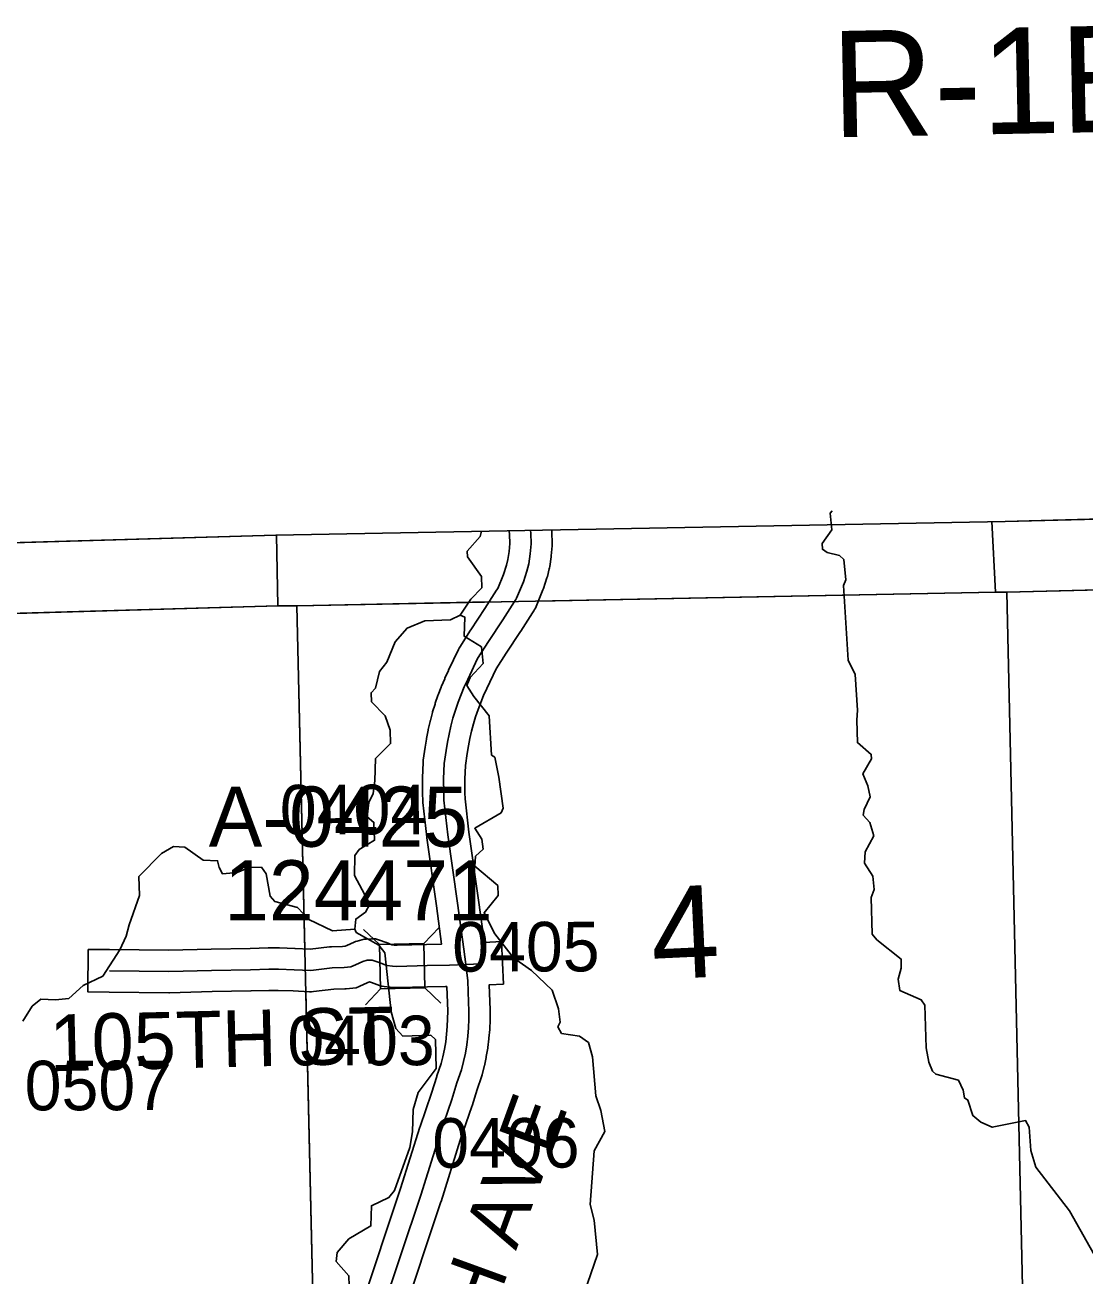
# Model space of a CAD drawing. Extents: x 128.7 to 185.5, y -21.4 to 12.6.
# Drawn here: x 135.402 to 136.899, y 3.447 to 5.214 of the extents above; entities that cross this region are included whole.
import ezdxf

# ---------------------------------------------------------------- set-up
doc = ezdxf.new("R2010")
doc.units = 0
for name, color, linetype in [('tdCoClipBndry', 7, 'Continuous'), ('tdCoCoBndry', 7, 'Continuous'), ('tdCoCoBndryPart', 7, 'Continuous'), ('tdCoHydroRiver', 7, 'Continuous'), ('tdCoSecRdNmbr', 7, 'Continuous'), ('tdCoSecRdTxt', 7, 'Continuous'), ('tdCoSecRteBand', 7, 'Continuous'), ('tdCoSecRteCL', 7, 'Continuous'), ('tdCoSectLine', 7, 'Continuous'), ('tdCoSectLinePart', 7, 'Continuous'), ('tdCoSectNmbr', 7, 'Continuous'), ('tdCoStrucSec', 7, 'Continuous'), ('tdCoStrucSecCoName', 7, 'Continuous'), ('tdCoStrucSecFHWANum', 7, 'Continuous'), ('tdCoSurfConc', 7, 'Continuous'), ('tdCoSurfGravel', 7, 'Continuous'), ('tdCoTwpBndryShd', 7, 'Continuous'), ('tdCoTwpRngTxt', 7, 'Continuous')]:
    doc.layers.add(name, color=color, linetype=linetype)

msp = doc.modelspace()

# ---------------------------------------------------------------- linework, layer by layer
at = {"layer": 'tdCoClipBndry'}
msp.add_lwpolyline([(134.0612, -7.7025), (133.8962, -2.6807), (133.6887, 4.3446), (133.6938, 4.3792), (133.7053, 4.4028), (133.7226, 4.4226), (133.7445, 4.4372), (133.7868, 4.4475), (134.771, 4.4649), (135.7559, 4.4935), (136.7866, 4.5129), (139.7725, 4.5879), (146.7594, 4.806), (147.7608, 4.8492), (149.7557, 4.9088), (150.75, 4.946), (153.7332, 5.0633)], dxfattribs=at)
at = {"layer": 'tdCoCoBndry'}
for p, q in [((136.7891, 4.4129), (137.7728, 4.4375)), ((137.7728, 4.4375), (136.7891, 4.4129)), ((135.7859, 4.3937), (136.7735, 4.4131)), ((136.7735, 4.4131), (135.7859, 4.3937)), ((136.7735, 4.4131), (136.7891, 4.4129)), ((136.7891, 4.4129), (136.7735, 4.4131)), ((134.7737, 4.365), (135.7592, 4.3936)), ((135.7592, 4.3936), (134.7737, 4.365)), ((135.7592, 4.3936), (135.7859, 4.3937)), ((135.7859, 4.3937), (135.7592, 4.3936))]:
    msp.add_line(p, q, dxfattribs=at)
for points in [[(139.7725, 4.5879), (136.7866, 4.5129), (135.7559, 4.4935), (134.771, 4.4649), (133.7868, 4.4475), (133.7861, 4.4473), (133.7889, 4.3556), (133.789, 4.3475), (134.7737, 4.365), (135.7592, 4.3936), (135.7859, 4.3937), (136.7735, 4.4131), (136.7891, 4.4129), (137.7728, 4.4375)], [(133.7886, 4.3475), (134.7733, 4.365), (135.7588, 4.3936), (135.7855, 4.3937), (136.7732, 4.4131), (136.7888, 4.4129), (137.7724, 4.4375)], [(134.1615, -7.6994), (134.1297, -6.7029), (134.1294, -6.6932), (134.095, -5.6895), (134.0611, -4.6883), (134.0307, -3.6816), (133.9965, -2.6778), (133.9676, -1.6731), (133.9395, -0.6703), (133.9071, 0.3357), (133.8784, 1.3376), (133.8476, 2.341), (133.8192, 3.3421), (133.789, 4.3475), (134.7737, 4.365), (135.7592, 4.3936), (135.7859, 4.3937), (136.7735, 4.4131), (136.7891, 4.4129), (137.7728, 4.4375)]]:
    msp.add_lwpolyline(points, dxfattribs=at)
at = {"layer": 'tdCoCoBndryPart'}
for points in [[(136.1265, 4.4004), (136.7732, 4.4131), (136.7888, 4.4129), (137.0658, 4.4198)], [(134.9269, 4.3694), (135.7588, 4.3936), (135.7855, 4.3937), (136.0567, 4.3991)]]:
    msp.add_lwpolyline(points, dxfattribs=at)
at = {"layer": 'tdCoHydroRiver'}
for points in [[(136.9213, 3.4613), (136.8778, 3.5389), (136.8302, 3.6005), (136.8231, 3.624), (136.8205, 3.6571), (136.8155, 3.6664), (136.7684, 3.657), (136.7524, 3.6644), (136.7411, 3.6736), (136.7341, 3.6954), (136.7292, 3.6984), (136.7273, 3.7094), (136.7206, 3.7234), (136.6887, 3.7319), (136.6839, 3.7365), (136.6787, 3.749), (136.6749, 3.7694), (136.6731, 3.8293), (136.6681, 3.837), (136.6377, 3.8503), (136.6356, 3.866), (136.6399, 3.8819), (136.6395, 3.8946), (136.6055, 3.9219), (136.5989, 3.9296), (136.5973, 3.9816), (136.6017, 3.9928), (136.5996, 4.0117), (136.5879, 4.0303), (136.589, 4.0461), (136.6009, 4.0686), (136.5956, 4.0874), (136.5858, 4.0981), (136.5872, 4.106), (136.5961, 4.1237), (136.5924, 4.1394), (136.5856, 4.1565), (136.5976, 4.1774), (136.5974, 4.1837), (136.5779, 4.2005), (136.5769, 4.232), (136.5781, 4.2463), (136.5749, 4.2967), (136.5648, 4.3169), (136.5584, 4.4224), (136.5613, 4.4304), (136.5589, 4.4588), (136.5524, 4.4649), (136.5349, 4.4691), (136.5284, 4.4736), (136.5282, 4.4815), (136.5418, 4.5009), (136.5395, 4.5245), (136.5421, 4.5279)], [(135.8598, 3.4331), (135.8593, 3.4473), (135.8413, 3.4672), (135.8425, 3.4799), (135.8593, 3.4994), (135.8903, 3.5177), (135.891, 3.5461), (135.9159, 3.558), (135.9235, 3.5677), (135.9453, 3.6283), (135.9493, 3.6505), (135.9499, 3.6821), (135.9571, 3.706), (135.9828, 3.74), (135.9816, 3.781), (135.9751, 3.7871), (135.9356, 3.7859), (135.9258, 3.7966), (135.9188, 3.8201), (135.9099, 3.9035), (135.9017, 3.9143), (135.8695, 3.9322), (135.8678, 3.9369), (135.869, 3.9511), (135.8829, 3.961), (135.8888, 3.9723), (135.8671, 4.0126), (135.8677, 4.0411), (135.8738, 4.0492), (135.8955, 4.0625), (135.8947, 4.0877), (135.885, 4.0953), (135.8875, 4.1159), (135.8934, 4.1287), (135.8961, 4.1462), (135.8967, 4.1777), (135.9181, 4.1989), (135.9175, 4.2178), (135.9106, 4.2382), (135.891, 4.2581), (135.8906, 4.2707), (135.8967, 4.2772), (135.9023, 4.301), (135.913, 4.314), (135.9247, 4.3428), (135.9415, 4.3622), (135.9664, 4.3725), (136.0027, 4.3736), (136.0167, 4.3804), (136.0318, 4.4029), (136.047, 4.4192), (136.0465, 4.435), (136.0267, 4.4628), (136.0265, 4.4707), (136.0448, 4.4917), (136.0467, 4.4992)], [(136.1916, 3.4229), (136.2104, 3.4771), (136.2058, 3.5259), (136.2003, 3.5478), (136.2059, 3.6238), (136.2208, 3.6511), (136.2152, 3.6809), (136.2082, 3.7012), (136.2033, 3.7563), (136.198, 3.7767), (136.1851, 3.7857), (136.1597, 3.7897), (136.1547, 3.799), (136.1576, 3.8054), (136.1555, 3.8243), (136.1467, 3.8508), (136.1175, 3.8784), (136.0917, 3.8965), (136.0653, 3.9304), (136.0502, 3.9599), (136.07, 3.9842), (136.0696, 3.9984), (136.0371, 4.0258), (136.0383, 4.0401), (136.049, 4.0499), (136.047, 4.064), (136.037, 4.0795), (136.0743, 4.1012), (136.0772, 4.1076), (136.0711, 4.1516), (136.0655, 4.1798), (136.0607, 4.1828), (136.0574, 4.238), (136.036, 4.2657), (136.0261, 4.2812), (136.0304, 4.2924), (136.0488, 4.3119), (136.0465, 4.3355), (136.0223, 4.3505), (136.0231, 4.3774), (136.0167, 4.3804)], [(135.3983, 3.8071), (135.4118, 3.828), (135.4241, 3.8379), (135.4447, 3.8369), (135.4636, 3.8391), (135.4835, 3.8571), (135.5115, 3.8706), (135.5356, 3.9076), (135.5445, 3.9269), (135.5488, 3.9428), (135.5633, 3.9843), (135.5624, 4.0111), (135.5946, 4.0437), (135.6116, 4.0537), (135.6274, 4.0526), (135.6533, 4.0344), (135.6738, 4.0335), (135.6757, 4.0241), (135.6807, 4.0148), (135.7012, 4.017), (135.7183, 4.0238), (135.7357, 4.0244), (135.7423, 4.0151), (135.748, 3.9837), (135.7545, 3.976), (135.7864, 3.9675), (135.8027, 3.9507), (135.8363, 3.9343), (135.8678, 3.9369)]]:
    msp.add_lwpolyline(points, dxfattribs=at)
at = {"layer": 'tdCoSecRteBand'}
for points in [[(135.8766, 3.4036), (135.9324, 3.5704), (135.9596, 3.6571), (135.9597, 3.6575), (135.9598, 3.6579), (135.9761, 3.7054), (135.9833, 3.7286), (135.9835, 3.7293), (135.9837, 3.7299), (135.9897, 3.7469), (135.9921, 3.7566), (135.9943, 3.7672), (135.9961, 3.7779), (135.9974, 3.7887), (135.9983, 3.7995), (135.9988, 3.8103), (135.9989, 3.8212), (135.9985, 3.8326), (135.9976, 3.8558), (135.9957, 3.8557), (135.9957, 3.8559), (135.9705, 3.8553), (135.9705, 3.8553), (135.9705, 3.8553), (135.9279, 3.8543), (135.9269, 3.8543), (135.926, 3.8543), (135.9196, 3.8545), (135.9183, 3.8546), (135.917, 3.8548), (135.9091, 3.8557), (135.9056, 3.8562), (135.9023, 3.8574), (135.8914, 3.8615), (135.8885, 3.8626), (135.8808, 3.8592), (135.8808, 3.8591), (135.8807, 3.8591), (135.874, 3.8561), (135.8697, 3.8542), (135.865, 3.8537), (135.8556, 3.8527), (135.8545, 3.8526), (135.8533, 3.8526), (135.8379, 3.8521), (135.809, 3.8486), (135.8064, 3.8483), (135.8038, 3.8484), (135.7804, 3.8496), (135.7595, 3.8503), (135.7463, 3.8503), (135.7211, 3.8496), (135.721, 3.8496), (135.7208, 3.8496), (135.6659, 3.8486), (135.6056, 3.8471), (135.6051, 3.8471), (135.6046, 3.8471), (135.5205, 3.8479), (135.4905, 3.8481), (135.491, 3.9081), (135.521, 3.9079), (135.6046, 3.9071), (135.6645, 3.9086), (135.6646, 3.9086), (135.6647, 3.9086), (135.7196, 3.9096), (135.745, 3.9103), (135.7455, 3.9103), (135.7459, 3.9103), (135.76, 3.9103), (135.7605, 3.9103), (135.761, 3.9103), (135.7827, 3.9096), (135.783, 3.9096), (135.7832, 3.9095), (135.8043, 3.9084), (135.832, 3.9118), (135.8334, 3.912), (135.8348, 3.912), (135.8504, 3.9125), (135.854, 3.9129), (135.8562, 3.9139), (135.8665, 3.9185), (135.8687, 3.9195), (135.871, 3.9201), (135.8774, 3.9219), (135.8808, 3.9228), (135.8842, 3.9229), (135.8911, 3.9231), (135.8969, 3.9233), (135.9023, 3.9214), (135.9119, 3.9179), (135.9121, 3.9179), (135.9124, 3.9178), (135.9201, 3.9148), (135.9232, 3.9144), (135.9274, 3.9143), (135.9691, 3.9153), (135.9903, 3.9158), (135.9831, 3.9696), (135.9693, 4.0659), (135.9692, 4.0663), (135.9692, 4.0668), (135.9638, 4.1156), (135.9636, 4.1169), (135.9636, 4.1182), (135.9633, 4.1283), (135.9633, 4.1285), (135.9633, 4.1287), (135.9631, 4.1489), (135.9631, 4.1498), (135.9631, 4.1507), (135.9641, 4.1724), (135.9642, 4.1739), (135.9644, 4.1754), (135.9671, 4.1937), (135.9671, 4.1937), (135.9671, 4.1938), (135.9689, 4.2054), (135.969, 4.2059), (135.9691, 4.2064), (135.9713, 4.2179), (135.9714, 4.2184), (135.9715, 4.2189), (135.9741, 4.2303), (135.9742, 4.2309), (135.9744, 4.2314), (135.9773, 4.2427), (135.9775, 4.2432), (135.9776, 4.2437), (135.981, 4.2549), (135.9812, 4.2554), (135.9813, 4.2559), (135.9851, 4.267), (135.9853, 4.2675), (135.9855, 4.268), (135.9896, 4.2789), (135.9898, 4.2794), (135.99, 4.2799), (135.9946, 4.2906), (135.9948, 4.2911), (135.995, 4.2916), (135.9999, 4.3022), (136, 4.3024), (136, 4.3025), (136.0141, 4.3321), (136.0149, 4.3338), (136.0159, 4.3354), (136.0312, 4.3593), (136.0313, 4.3595), (136.0314, 4.3597), (136.0515, 4.39), (136.068, 4.4159), (136.0695, 4.4182), (136.0776, 4.4379), (136.0819, 4.4509), (136.084, 4.459), (136.0856, 4.4704), (136.0866, 4.4818), (136.0862, 4.4945), (136.0858, 4.4997)], [(136.1459, 4.5008), (136.146, 4.4988), (136.1461, 4.498), (136.1461, 4.4972), (136.1466, 4.4819), (136.1467, 4.4801), (136.1465, 4.4784), (136.1453, 4.4643), (136.1452, 4.4635), (136.1451, 4.4627), (136.1431, 4.4489), (136.1429, 4.4473), (136.1425, 4.4457), (136.1398, 4.4351), (136.1395, 4.4341), (136.1392, 4.4332), (136.1343, 4.4181), (136.1339, 4.417), (136.1335, 4.416), (136.1239, 4.3928), (136.1229, 4.3904), (136.1215, 4.3882), (136.1204, 4.3865), (136.1186, 4.3836), (136.102, 4.3576), (136.1019, 4.3574), (136.1017, 4.3572), (136.0816, 4.3268), (136.0675, 4.3046), (136.0543, 4.2769), (136.0497, 4.2669), (136.0455, 4.2571), (136.0417, 4.2471), (136.0383, 4.237), (136.0352, 4.2268), (136.0325, 4.2165), (136.0301, 4.2062), (136.0281, 4.1957), (136.0265, 4.1848), (136.024, 4.1681), (136.0231, 4.1488), (136.0233, 4.1296), (136.0235, 4.121), (136.0288, 4.0739), (136.0425, 3.978), (136.0425, 3.9778), (136.0426, 3.9777), (136.0502, 3.9206), (136.0503, 3.9206), (136.0506, 3.9182), (136.0749, 3.9193), (136.0776, 3.8593), (136.0575, 3.8584), (136.0584, 3.8348), (136.0584, 3.8348), (136.0584, 3.8348), (136.0588, 3.8227), (136.0589, 3.8221), (136.0589, 3.8215), (136.0588, 3.8095), (136.0588, 3.8089), (136.0588, 3.8083), (136.0583, 3.7962), (136.0582, 3.7956), (136.0582, 3.7951), (136.0572, 3.783), (136.0571, 3.7825), (136.057, 3.7819), (136.0556, 3.7699), (136.0555, 3.7693), (136.0554, 3.7687), (136.0534, 3.7568), (136.0533, 3.7562), (136.0532, 3.7557), (136.0508, 3.7439), (136.0506, 3.7433), (136.0505, 3.7427), (136.0476, 3.731), (136.0472, 3.7296), (136.0467, 3.7282), (136.0404, 3.7104), (136.0334, 3.6873), (136.0332, 3.6868), (136.033, 3.6863), (136.0167, 3.6388), (135.9896, 3.5522), (135.9895, 3.5519), (135.9894, 3.5517), (135.9335, 3.3846)]]:
    msp.add_lwpolyline(points, dxfattribs=at)
at = {"layer": 'tdCoSecRteCL'}
msp.add_line((136.0243, 3.887), (136.0463, 3.888), dxfattribs=at)
for points in [[(136.0243, 3.887), (136.0215, 3.9088), (136.0128, 3.9737), (135.999, 4.0701), (135.9936, 4.119), (135.9933, 4.1291), (135.9931, 4.1493), (135.9941, 4.171), (135.9968, 4.1892), (135.9986, 4.2008), (136.0008, 4.2123), (136.0034, 4.2237), (136.0063, 4.235), (136.0097, 4.2462), (136.0135, 4.2573), (136.0177, 4.2682), (136.0222, 4.279), (136.0271, 4.2896), (136.0412, 4.3192), (136.0565, 4.3431), (136.0767, 4.3737), (136.0933, 4.3998), (136.0951, 4.4026), (136.0962, 4.4043), (136.1058, 4.4275), (136.1107, 4.4425), (136.1134, 4.4531), (136.1154, 4.4669), (136.1166, 4.481), (136.1162, 4.4963), (136.1158, 4.5002)], [(135.5208, 3.8779), (135.6049, 3.8771), (135.6653, 3.8786), (135.7203, 3.8796), (135.7459, 3.8803), (135.76, 3.8803), (135.7817, 3.8796), (135.8053, 3.8784), (135.8357, 3.8821), (135.8524, 3.8825), (135.8618, 3.8835), (135.8685, 3.8865), (135.8788, 3.8912), (135.8852, 3.8929), (135.8921, 3.8932), (135.9018, 3.8897), (135.9129, 3.8855), (135.9208, 3.8845), (135.9272, 3.8843), (135.9698, 3.8853), (136.0012, 3.886), (136.0243, 3.887)], [(135.905, 3.3941), (135.961, 3.5612), (135.9882, 3.6482), (136.0047, 3.6961), (136.012, 3.7199), (136.0185, 3.7383), (136.0214, 3.7499), (136.0238, 3.7617), (136.0258, 3.7736), (136.0273, 3.7856), (136.0283, 3.7976), (136.0288, 3.8096), (136.0289, 3.8216), (136.0284, 3.8337), (136.0273, 3.864), (136.0243, 3.887)]]:
    msp.add_lwpolyline(points, dxfattribs=at)
at = {"layer": 'tdCoSectLine'}
for points in [[(136.7679, 4.5125), (136.7732, 4.4131)], [(135.7571, 4.4935), (135.7588, 4.3936)], [(136.7888, 4.4129), (137.7724, 4.4375)], [(135.7855, 4.3937), (136.7732, 4.4131)], [(136.7732, 4.4131), (136.7888, 4.4129)], [(136.7888, 4.4129), (136.8116, 3.4108)], [(134.7733, 4.365), (135.7588, 4.3936)], [(135.7588, 4.3936), (135.7855, 4.3937)], [(135.7855, 4.3937), (135.809, 3.38)]]:
    msp.add_lwpolyline(points, dxfattribs=at)
at = {"layer": 'tdCoSectLinePart'}
for points in [[(136.7679, 4.5125), (136.7732, 4.4131)], [(135.7571, 4.4935), (135.7588, 4.3936)], [(136.7888, 4.4129), (137.0658, 4.4198)], [(136.1265, 4.4004), (136.7732, 4.4131)], [(136.7732, 4.4131), (136.7888, 4.4129)], [(136.7888, 4.4129), (136.8116, 3.4108)], [(134.9269, 4.3694), (135.7588, 4.3936)], [(135.7588, 4.3936), (135.7855, 4.3937)], [(135.7855, 4.3937), (136.0567, 4.3991)], [(135.7855, 4.3937), (135.7968, 3.9087)], [(135.7982, 3.8486), (135.809, 3.38)]]:
    msp.add_lwpolyline(points, dxfattribs=at)
at = {"layer": 'tdCoStrucSec'}
for p, q in [((135.9026, 3.915), (135.88, 3.9366)), ((135.9652, 3.9165), (135.9868, 3.9391)), ((135.9041, 3.8524), (135.8825, 3.8298)), ((135.9667, 3.8539), (135.9893, 3.8323))]:
    msp.add_line(p, q, dxfattribs=at)
msp.add_lwpolyline([(135.9667, 3.8539), (135.9041, 3.8524), (135.9026, 3.915), (135.9652, 3.9165)], close=True, dxfattribs=at)
at = {"layer": 'tdCoSurfConc'}
msp.add_lwpolyline([(135.905, 3.3941), (135.961, 3.5612), (135.9882, 3.6482), (136.0047, 3.6961), (136.012, 3.7199), (136.0185, 3.7383), (136.0214, 3.7499), (136.0238, 3.7617), (136.0258, 3.7736), (136.0273, 3.7856), (136.0283, 3.7976), (136.0288, 3.8096), (136.0289, 3.8216), (136.0284, 3.8337), (136.0273, 3.864), (136.0243, 3.887), (136.0215, 3.9088), (136.0128, 3.9737), (135.999, 4.0701), (135.9936, 4.119), (135.9933, 4.1291), (135.9931, 4.1493), (135.9941, 4.171), (135.9968, 4.1892), (135.9986, 4.2008), (136.0008, 4.2123), (136.0034, 4.2237), (136.0063, 4.235), (136.0097, 4.2462), (136.0135, 4.2573), (136.0177, 4.2682), (136.0222, 4.279), (136.0271, 4.2896), (136.0412, 4.3192), (136.0565, 4.3431), (136.0767, 4.3737), (136.0933, 4.3998), (136.0951, 4.4026), (136.0962, 4.4043), (136.1058, 4.4275), (136.1107, 4.4425), (136.1134, 4.4531), (136.1154, 4.4669), (136.1166, 4.481), (136.1162, 4.4963), (136.1158, 4.5002)], dxfattribs=at)
at = {"layer": 'tdCoSurfGravel'}
msp.add_lwpolyline([(135.5208, 3.8779), (135.6049, 3.8771), (135.6653, 3.8786), (135.7203, 3.8796), (135.7459, 3.8803), (135.76, 3.8803), (135.7817, 3.8796), (135.8053, 3.8784), (135.8357, 3.8821), (135.8524, 3.8825), (135.8618, 3.8835), (135.8685, 3.8865), (135.8788, 3.8912), (135.8852, 3.8929), (135.8921, 3.8932), (135.9018, 3.8897), (135.9129, 3.8855), (135.9208, 3.8845), (135.9272, 3.8843), (135.9698, 3.8853), (136.0012, 3.886), (136.0243, 3.887), (136.0463, 3.888)], dxfattribs=at)
at = {"layer": 'tdCoTwpBndryShd'}
msp.add_lwpolyline([(137.7724, 4.4375), (136.7888, 4.4129), (136.7732, 4.4131), (135.7855, 4.3937), (135.7588, 4.3936), (134.7733, 4.365), (133.7886, 4.3475)], dxfattribs=at)

# ---------------------------------------------------------------- texts
at = {"layer": 'tdCoSecRdNmbr'}
for s, rotation, p in [('0404', 0.1039, (135.7617, 4.0706)), ('0405', 0.1041, (136.0053, 3.8769)), ('0403', 0.1039, (135.7724, 3.7444)), ('0507', 0.1036, (135.4011, 3.6809)), ('0406', 0.1041, (135.9771, 3.5998))]:
    msp.add_text(s, height=0.07, rotation=rotation, dxfattribs=at).set_placement(p)
at = {"layer": 'tdCoSecRdTxt'}
for s, rotation, p in [('105TH ST', 1.3727, (135.4371, 3.736)), ('120TH AVE', 70, (135.9754, 3.1523))]:
    msp.add_text(s, height=0.08, rotation=rotation, dxfattribs=at).set_placement(p)
at = {"layer": 'tdCoSectNmbr'}
msp.add_text('4', height=0.13, rotation=2.6566, dxfattribs=at).set_placement((136.2887, 3.8656))
at = {"layer": 'tdCoStrucSecCoName'}
msp.add_text('A-0425', height=0.085, dxfattribs=at).set_placement((135.6611, 4.0533))
at = {"layer": 'tdCoStrucSecFHWANum'}
msp.add_text('124471', height=0.085, dxfattribs=at).set_placement((135.6831, 3.9491))
at = {"layer": 'tdCoTwpRngTxt'}
msp.add_text('R-1E', height=0.15, rotation=1.123, dxfattribs=at).set_placement((136.5424, 5.0553))

doc.saveas('drawing.dxf')
